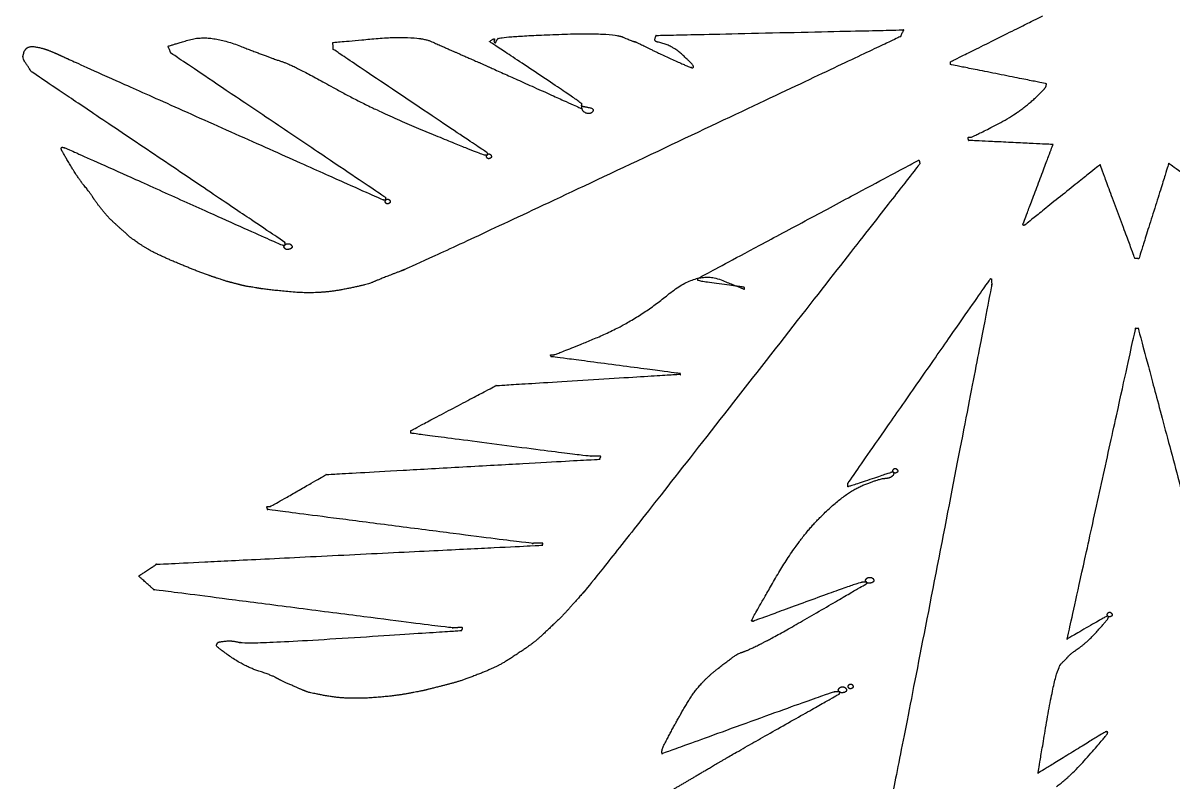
# Model space of a CAD drawing. Extents: x 2001876 to 2025694, y 804561 to 868938.
# Drawn here: x 2010924.91 to 2010950, y 834606.43 to 834622.97 of the extents above; entities that cross this region are included whole.
import ezdxf

# ---------------------------------------------------------------- set-up
doc = ezdxf.new("R2010")
doc.units = 0
doc.layers.add('Default', color=7, linetype='Continuous')

msp = doc.modelspace()

# ---------------------------------------------------------------- linework, layer by layer
at = {"layer": 'Default'}
for points in [[(2010945.185, 834622.128), (2010945.185, 834622.128), (2010947.191, 834623.128), (2010947.191, 834623.128)], [(2010928.076, 834622.467), (2010928.076, 834622.467), (2010928.98, 834622.738), (2010929.664, 834622.466)], [(2010931.681, 834622.548), (2010931.681, 834622.548), (2010933.51, 834622.712), (2010933.846, 834622.565)], [(2010944.085, 834622.676), (2010944.085, 834622.676), (2010933.586, 834617.715), (2010933.162, 834617.551)], [(2010935.105, 834622.566), (2010935.105, 834622.566), (2010935.217, 834622.645), (2010935.213, 834622.623)], [(2010935.213, 834622.623), (2010935.214, 834622.6), (2010935.196, 834622.572), (2010935.215, 834622.55)], [(2010935.215, 834622.55), (2010935.238, 834622.532), (2010935.255, 834622.587), (2010935.286, 834622.629)], [(2010935.286, 834622.629), (2010935.317, 834622.675), (2010937.775, 834622.771), (2010938.028, 834622.663)], [(2010938.028, 834622.663), (2010938.28, 834622.555), (2010938.289, 834622.569), (2010938.533, 834622.447)], [(2010938.776, 834622.557), (2010938.703, 834622.574), (2010938.745, 834622.702), (2010938.745, 834622.702)], [(2010938.745, 834622.702), (2010938.745, 834622.702), (2010944.155, 834622.823), (2010944.155, 834622.823)], [(2010944.155, 834622.823), (2010944.155, 834622.823), (2010944.085, 834622.676), (2010944.085, 834622.676)], [(2010924.911, 834622.264), (2010924.928, 834622.315), (2010924.927, 834622.351), (2010924.98, 834622.416)], [(2010924.98, 834622.416), (2010925.038, 834622.476), (2010925.335, 834622.428), (2010925.486, 834622.368)], [(2010925.486, 834622.368), (2010925.633, 834622.308), (2010925.762, 834622.247), (2010925.895, 834622.186)], [(2010928.139, 834622.318), (2010928.139, 834622.318), (2010928.076, 834622.467), (2010928.076, 834622.467)], [(2010929.664, 834622.466), (2010930.352, 834622.2), (2010930.837, 834622.042), (2010931.685, 834621.566)], [(2010935.055, 834620.136), (2010935.055, 834620.136), (2010931.689, 834622.398), (2010931.689, 834622.398)], [(2010931.689, 834622.398), (2010931.689, 834622.398), (2010931.681, 834622.548), (2010931.681, 834622.548)], [(2010933.846, 834622.565), (2010934.181, 834622.413), (2010934.521, 834622.266), (2010934.856, 834622.119)], [(2010937.123, 834621.206), (2010937.123, 834621.224), (2010935.105, 834622.566), (2010935.105, 834622.566)], [(2010938.533, 834622.447), (2010938.772, 834622.325), (2010939.498, 834622), (2010939.516, 834622.001)], [(2010939.556, 834622.042), (2010939.551, 834622.065), (2010939.082, 834622.5), (2010938.776, 834622.557)], [(2010925.092, 834621.909), (2010925.092, 834621.909), (2010924.889, 834622.209), (2010924.911, 834622.264)], [(2010925.895, 834622.186), (2010926.033, 834622.121), (2010932.786, 834619.107), (2010932.786, 834619.107)], [(2010932.84, 834619.154), (2010932.84, 834619.154), (2010928.139, 834622.318), (2010928.139, 834622.318)], [(2010934.856, 834622.119), (2010935.196, 834621.967), (2010937.103, 834621.11), (2010937.103, 834621.11)], [(2010945.182, 834622.064), (2010945.182, 834622.064), (2010945.176, 834622.128), (2010945.18, 834622.128)], [(2010945.18, 834622.128), (2010945.18, 834622.128), (2010945.185, 834622.128), (2010945.185, 834622.128)], [(2010930.628, 834618.181), (2010930.628, 834618.181), (2010925.092, 834621.909), (2010925.092, 834621.909)], [(2010939.516, 834622.001), (2010939.534, 834621.996), (2010939.548, 834621.992), (2010939.557, 834622.002)], [(2010939.557, 834622.002), (2010939.566, 834622.011), (2010939.561, 834622.024), (2010939.556, 834622.042)], [(2010947.278, 834621.647), (2010947.278, 834621.647), (2010945.182, 834622.064), (2010945.182, 834622.064)], [(2010947.222, 834621.523), (2010947.267, 834621.57), (2010947.278, 834621.647), (2010947.278, 834621.647)], [(2010931.685, 834621.566), (2010932.533, 834621.089), (2010934.952, 834620.093), (2010934.988, 834620.093)], [(2010945.626, 834620.478), (2010945.654, 834620.478), (2010946.787, 834621.059), (2010947.222, 834621.523)], [(2010937.103, 834621.11), (2010937.103, 834621.11), (2010937.125, 834621.133), (2010937.125, 834621.151)], [(2010937.125, 834621.115), (2010937.115, 834621.196), (2010937.116, 834621.142), (2010937.125, 834621.151)], [(2010937.125, 834621.151), (2010937.124, 834621.169), (2010937.124, 834621.187), (2010937.123, 834621.206)], [(2010937.125, 834621.151), (2010937.129, 834621.16), (2010937.138, 834621.156), (2010937.156, 834621.152)], [(2010937.359, 834621.038), (2010937.311, 834620.973), (2010937.136, 834621.033), (2010937.125, 834621.115)], [(2010937.156, 834621.152), (2010937.17, 834621.148), (2010937.403, 834621.103), (2010937.359, 834621.038)], [(2010945.578, 834620.408), (2010945.578, 834620.408), (2010945.558, 834620.476), (2010945.576, 834620.477)], [(2010947.422, 834620.318), (2010947.422, 834620.318), (2010945.578, 834620.408), (2010945.578, 834620.408)], [(2010945.576, 834620.477), (2010945.595, 834620.477), (2010945.604, 834620.477), (2010945.626, 834620.478)], [(2010925.748, 834620.205), (2010925.743, 834620.227), (2010925.739, 834620.232), (2010925.748, 834620.245)], [(2010925.748, 834620.245), (2010925.756, 834620.264), (2010925.784, 834620.255), (2010925.82, 834620.247)], [(2010926.244, 834619.42), (2010926.084, 834619.621), (2010925.753, 834620.186), (2010925.748, 834620.205)], [(2010925.82, 834620.247), (2010925.852, 834620.239), (2010930.566, 834618.116), (2010930.589, 834618.116)], [(2010935.056, 834620.095), (2010935.074, 834620.095), (2010935.055, 834620.136), (2010935.055, 834620.136)], [(2010935.056, 834620.095), (2010935.069, 834620.113), (2010935.11, 834620.114), (2010935.129, 834620.097)], [(2010935.129, 834620.097), (2010935.143, 834620.079), (2010935.148, 834620.038), (2010935.131, 834620.024)], [(2010946.774, 834618.602), (2010946.778, 834618.616), (2010947.422, 834620.318), (2010947.422, 834620.318)], [(2010934.988, 834620.093), (2010935.02, 834620.094), (2010935.034, 834620.094), (2010935.056, 834620.095)], [(2010935.058, 834620.022), (2010935.039, 834620.04), (2010935.038, 834620.076), (2010935.056, 834620.095)], [(2010935.131, 834620.024), (2010935.108, 834620.01), (2010935.072, 834620.004), (2010935.058, 834620.022)], [(2010944.507, 834619.893), (2010944.507, 834619.893), (2010937.385, 834610.783), (2010937.154, 834610.527)], [(2010939.656, 834617.392), (2010939.656, 834617.392), (2010944.487, 834619.979), (2010944.487, 834619.979)], [(2010944.487, 834619.979), (2010944.487, 834619.979), (2010944.506, 834619.948), (2010944.506, 834619.948)], [(2010944.506, 834619.948), (2010944.506, 834619.948), (2010944.507, 834619.893), (2010944.507, 834619.893)], [(2010948.451, 834619.877), (2010948.451, 834619.877), (2010946.802, 834618.557), (2010946.798, 834618.553)], [(2010949.211, 834617.829), (2010949.211, 834617.829), (2010948.451, 834619.877), (2010948.451, 834619.877)], [(2010949.951, 834619.906), (2010949.951, 834619.906), (2010949.297, 834617.822), (2010949.297, 834617.822)], [(2010951.662, 834618.662), (2010951.657, 834618.662), (2010949.951, 834619.906), (2010949.951, 834619.906)], [(2010926.605, 834618.932), (2010926.474, 834619.093), (2010926.407, 834619.223), (2010926.244, 834619.42)], [(2010932.786, 834619.107), (2010932.786, 834619.107), (2010932.841, 834619.108), (2010932.841, 834619.108)], [(2010932.842, 834619.036), (2010932.824, 834619.053), (2010932.827, 834619.09), (2010932.841, 834619.108)], [(2010932.841, 834619.108), (2010932.841, 834619.108), (2010932.84, 834619.154), (2010932.84, 834619.154)], [(2010932.841, 834619.108), (2010932.858, 834619.127), (2010932.895, 834619.123), (2010932.913, 834619.11)], [(2010932.913, 834619.11), (2010932.932, 834619.092), (2010932.938, 834619.047), (2010932.915, 834619.037)], [(2010927.038, 834618.482), (2010926.894, 834618.611), (2010926.731, 834618.771), (2010926.605, 834618.932)], [(2010932.915, 834619.037), (2010932.893, 834619.023), (2010932.861, 834619.018), (2010932.842, 834619.036)], [(2010946.775, 834618.552), (2010946.761, 834618.557), (2010946.769, 834618.589), (2010946.774, 834618.602)], [(2010927.45, 834618.151), (2010927.251, 834618.287), (2010927.182, 834618.354), (2010927.038, 834618.482)], [(2010946.798, 834618.553), (2010946.788, 834618.553), (2010946.784, 834618.548), (2010946.775, 834618.552)], [(2010928.283, 834617.728), (2010927.998, 834617.849), (2010927.653, 834618.014), (2010927.45, 834618.151)], [(2010930.589, 834618.116), (2010930.607, 834618.117), (2010930.616, 834618.117), (2010930.63, 834618.117)], [(2010930.631, 834618.049), (2010930.608, 834618.076), (2010930.608, 834618.09), (2010930.63, 834618.117)], [(2010930.63, 834618.117), (2010930.643, 834618.118), (2010930.628, 834618.181), (2010930.628, 834618.181)], [(2010930.63, 834618.117), (2010930.647, 834618.15), (2010930.752, 834618.152), (2010930.771, 834618.12)], [(2010930.771, 834618.12), (2010930.794, 834618.094), (2010930.79, 834618.066), (2010930.772, 834618.052)], [(2010930.772, 834618.052), (2010930.759, 834618.034), (2010930.65, 834618.018), (2010930.631, 834618.049)], [(2010929.15, 834617.397), (2010928.943, 834617.465), (2010928.572, 834617.607), (2010928.283, 834617.728)], [(2010949.297, 834617.822), (2010949.297, 834617.822), (2010949.211, 834617.829), (2010949.211, 834617.829)], [(2010929.566, 834617.275), (2010929.42, 834617.312), (2010929.356, 834617.329), (2010929.15, 834617.397)], [(2010933.162, 834617.551), (2010932.743, 834617.392), (2010932.4, 834617.243), (2010931.875, 834617.145)], [(2010939, 834617.032), (2010939.647, 834617.569), (2010940.675, 834617.156), (2010940.675, 834617.156)], [(2010939.661, 834617.383), (2010939.661, 834617.388), (2010939.656, 834617.392), (2010939.656, 834617.392)], [(2010940.674, 834617.197), (2010940.674, 834617.201), (2010939.662, 834617.333), (2010939.661, 834617.351)], [(2010939.661, 834617.351), (2010939.661, 834617.365), (2010939.661, 834617.374), (2010939.661, 834617.383)], [(2010942.935, 834612.913), (2010942.935, 834612.913), (2010946.051, 834617.381), (2010946.051, 834617.381)], [(2010946.051, 834617.381), (2010946.051, 834617.381), (2010946.078, 834617.381), (2010946.078, 834617.381)], [(2010946.078, 834617.381), (2010946.078, 834617.381), (2010946.081, 834617.25), (2010946.081, 834617.25)], [(2010930.014, 834617.185), (2010929.786, 834617.221), (2010929.708, 834617.237), (2010929.566, 834617.275)], [(2010931.875, 834617.145), (2010931.345, 834617.046), (2010930.238, 834617.144), (2010930.014, 834617.185)], [(2010940.675, 834617.192), (2010940.675, 834617.192), (2010940.675, 834617.192), (2010940.674, 834617.197)], [(2010940.675, 834617.156), (2010940.675, 834617.156), (2010940.675, 834617.187), (2010940.675, 834617.192)], [(2010946.081, 834617.25), (2010946.081, 834617.25), (2010943.798, 834605.487), (2010943.722, 834605.231)], [(2010936.514, 834615.725), (2010936.551, 834615.726), (2010938.276, 834616.438), (2010939, 834617.032)], [(2010947.733, 834609.514), (2010947.733, 834609.514), (2010949.227, 834616.301), (2010949.227, 834616.301)], [(2010949.227, 834616.301), (2010949.227, 834616.301), (2010949.277, 834616.303), (2010949.277, 834616.303)], [(2010949.281, 834616.303), (2010949.281, 834616.303), (2010951.074, 834609.598), (2010951.074, 834609.598)], [(2010949.277, 834616.303), (2010949.277, 834616.303), (2010949.281, 834616.303), (2010949.281, 834616.303)], [(2010936.451, 834615.683), (2010936.451, 834615.683), (2010936.432, 834615.723), (2010936.451, 834615.724)], [(2010939.275, 834615.314), (2010939.275, 834615.314), (2010936.451, 834615.683), (2010936.451, 834615.683)], [(2010936.451, 834615.724), (2010936.473, 834615.724), (2010936.482, 834615.724), (2010936.514, 834615.725)], [(2010935.247, 834615.051), (2010935.247, 834615.051), (2010939.271, 834615.3), (2010939.271, 834615.3)], [(2010939.271, 834615.3), (2010939.271, 834615.3), (2010939.276, 834615.282), (2010939.276, 834615.282)], [(2010939.276, 834615.282), (2010939.276, 834615.282), (2010939.275, 834615.314), (2010939.275, 834615.314)], [(2010933.386, 834614.068), (2010933.386, 834614.068), (2010935.247, 834615.051), (2010935.247, 834615.051)], [(2010937.323, 834613.506), (2010937.26, 834613.504), (2010933.387, 834614.009), (2010933.387, 834614.009)], [(2010933.387, 834614.009), (2010933.387, 834614.009), (2010933.386, 834614.068), (2010933.386, 834614.068)], [(2010933.386, 834614.068), (2010933.386, 834614.068), (2010933.386, 834614.068), (2010933.386, 834614.068)], [(2010931.534, 834613.107), (2010931.534, 834613.107), (2010937.511, 834613.442), (2010937.511, 834613.442)], [(2010937.51, 834613.51), (2010937.451, 834613.508), (2010937.387, 834613.507), (2010937.323, 834613.506)], [(2010937.511, 834613.442), (2010937.511, 834613.442), (2010937.546, 834613.511), (2010937.51, 834613.51)], [(2010930.312, 834612.411), (2010930.33, 834612.412), (2010931.534, 834613.107), (2010931.534, 834613.107)], [(2010943.872, 834613.148), (2010943.84, 834613.138), (2010942.946, 834612.84), (2010942.942, 834612.84)], [(2010943.729, 834613.022), (2010943.842, 834613.029), (2010943.932, 834613.09), (2010943.941, 834613.108)], [(2010943.94, 834613.149), (2010943.926, 834613.167), (2010943.903, 834613.158), (2010943.872, 834613.148)], [(2010943.94, 834613.149), (2010943.921, 834613.167), (2010943.92, 834613.203), (2010943.938, 834613.222)], [(2010943.938, 834613.222), (2010943.951, 834613.24), (2010943.992, 834613.241), (2010944.006, 834613.224)], [(2010944.008, 834613.151), (2010943.99, 834613.141), (2010943.954, 834613.136), (2010943.94, 834613.149)], [(2010943.941, 834613.108), (2010943.945, 834613.131), (2010943.949, 834613.136), (2010943.94, 834613.149)], [(2010944.006, 834613.224), (2010944.025, 834613.206), (2010944.03, 834613.165), (2010944.008, 834613.151)], [(2010942.36, 834612.2), (2010942.872, 834612.707), (2010943.615, 834613.015), (2010943.729, 834613.022)], [(2010942.937, 834612.84), (2010942.933, 834612.84), (2010942.935, 834612.913), (2010942.935, 834612.913)], [(2010942.942, 834612.84), (2010942.937, 834612.84), (2010942.937, 834612.84), (2010942.937, 834612.84)], [(2010930.255, 834612.342), (2010930.255, 834612.342), (2010930.23, 834612.41), (2010930.253, 834612.41)], [(2010936.047, 834611.603), (2010935.979, 834611.602), (2010930.255, 834612.342), (2010930.255, 834612.342)], [(2010930.253, 834612.41), (2010930.271, 834612.411), (2010930.289, 834612.411), (2010930.312, 834612.411)], [(2010940.838, 834609.928), (2010940.837, 834609.941), (2010941.844, 834611.692), (2010942.36, 834612.2)], [(2010936.256, 834611.608), (2010936.188, 834611.606), (2010936.115, 834611.605), (2010936.047, 834611.603)], [(2010936.257, 834611.562), (2010936.257, 834611.562), (2010936.279, 834611.608), (2010936.256, 834611.608)], [(2010927.825, 834611.146), (2010927.825, 834611.146), (2010936.257, 834611.562), (2010936.257, 834611.562)], [(2010927.436, 834610.887), (2010927.436, 834610.887), (2010927.825, 834611.146), (2010927.825, 834611.146)], [(2010927.77, 834610.59), (2010927.77, 834610.59), (2010927.436, 834610.887), (2010927.436, 834610.887)], [(2010943.343, 834610.757), (2010943.32, 834610.784), (2010943.319, 834610.798), (2010943.341, 834610.83)], [(2010943.341, 834610.83), (2010943.359, 834610.858), (2010943.464, 834610.86), (2010943.487, 834610.833)], [(2010943.487, 834610.833), (2010943.506, 834610.802), (2010943.502, 834610.774), (2010943.489, 834610.76)], [(2010934.297, 834609.758), (2010934.233, 834609.757), (2010927.77, 834610.59), (2010927.77, 834610.59)], [(2010943.248, 834610.755), (2010943.198, 834610.754), (2010940.897, 834609.911), (2010940.879, 834609.906)], [(2010941, 834609.39), (2010941.31, 834609.538), (2010943.344, 834610.721), (2010943.344, 834610.721)], [(2010943.343, 834610.757), (2010943.311, 834610.756), (2010943.293, 834610.756), (2010943.248, 834610.755)], [(2010943.489, 834610.76), (2010943.471, 834610.742), (2010943.362, 834610.726), (2010943.343, 834610.757)], [(2010943.344, 834610.721), (2010943.344, 834610.721), (2010943.361, 834610.758), (2010943.343, 834610.757)], [(2010937.154, 834610.527), (2010936.928, 834610.272), (2010936.692, 834610.008), (2010936.452, 834609.784)], [(2010948.622, 834610.007), (2010948.608, 834610.025), (2010948.607, 834610.061), (2010948.62, 834610.08)], [(2010948.62, 834610.08), (2010948.638, 834610.098), (2010948.679, 834610.099), (2010948.693, 834610.081)], [(2010948.693, 834610.081), (2010948.712, 834610.064), (2010948.717, 834610.023), (2010948.695, 834610.009)], [(2010940.838, 834609.905), (2010940.833, 834609.914), (2010940.833, 834609.919), (2010940.838, 834609.928)], [(2010940.879, 834609.906), (2010940.861, 834609.901), (2010940.843, 834609.896), (2010940.838, 834609.905)], [(2010948.59, 834610.006), (2010948.577, 834610.006), (2010947.733, 834609.514), (2010947.733, 834609.514)], [(2010947.992, 834609.32), (2010948.184, 834609.456), (2010948.619, 834609.943), (2010948.623, 834609.962)], [(2010948.622, 834610.007), (2010948.613, 834610.016), (2010948.599, 834610.011), (2010948.59, 834610.006)], [(2010948.695, 834610.009), (2010948.677, 834609.999), (2010948.641, 834609.994), (2010948.622, 834610.007)], [(2010948.623, 834609.962), (2010948.632, 834609.984), (2010948.636, 834609.998), (2010948.622, 834610.007)], [(2010929.633, 834609.44), (2010929.78, 834609.393), (2010934.494, 834609.699), (2010934.494, 834609.699)], [(2010934.492, 834609.763), (2010934.428, 834609.761), (2010934.365, 834609.76), (2010934.297, 834609.758)], [(2010934.494, 834609.699), (2010934.494, 834609.699), (2010934.529, 834609.764), (2010934.492, 834609.763)], [(2010936.452, 834609.784), (2010936.216, 834609.556), (2010935.979, 834609.364), (2010935.71, 834609.185)], [(2010930.061, 834608.813), (2010929.763, 834608.906), (2010929.121, 834609.347), (2010929.134, 834609.374)], [(2010929.134, 834609.374), (2010929.147, 834609.402), (2010929.143, 834609.402), (2010929.165, 834609.429)], [(2010929.165, 834609.429), (2010929.182, 834609.453), (2010929.482, 834609.482), (2010929.633, 834609.44)], [(2010940.111, 834608.879), (2010940.513, 834609.197), (2010940.694, 834609.238), (2010941, 834609.39)], [(2010947.599, 834608.974), (2010947.724, 834609.095), (2010947.795, 834609.183), (2010947.992, 834609.32)], [(2010935.71, 834609.185), (2010935.441, 834609.006), (2010935.131, 834608.849), (2010934.838, 834608.734)], [(2010930.782, 834608.502), (2010930.539, 834608.605), (2010930.359, 834608.715), (2010930.061, 834608.813)], [(2010938.916, 834607.192), (2010939.234, 834607.804), (2010939.704, 834608.565), (2010940.111, 834608.879)], [(2010947.093, 834606.58), (2010947.093, 834606.58), (2010947.479, 834608.853), (2010947.599, 834608.974)], [(2010934.838, 834608.734), (2010934.545, 834608.618), (2010934.229, 834608.529), (2010933.971, 834608.464)], [(2010931.57, 834608.265), (2010931.168, 834608.337), (2010931.03, 834608.393), (2010930.782, 834608.502)], [(2010933.297, 834608.317), (2010932.957, 834608.255), (2010931.976, 834608.196), (2010931.57, 834608.265)], [(2010933.971, 834608.464), (2010933.713, 834608.399), (2010933.636, 834608.379), (2010933.297, 834608.317)], [(2010942.642, 834608.358), (2010942.606, 834608.357), (2010938.875, 834607.005), (2010938.875, 834607.005)], [(2010939.932, 834606.706), (2010940.426, 834606.999), (2010942.748, 834608.311), (2010942.748, 834608.311)], [(2010942.747, 834608.361), (2010942.71, 834608.36), (2010942.674, 834608.359), (2010942.642, 834608.358)], [(2010942.747, 834608.361), (2010942.728, 834608.392), (2010942.727, 834608.401), (2010942.745, 834608.433)], [(2010942.745, 834608.433), (2010942.767, 834608.466), (2010942.867, 834608.468), (2010942.89, 834608.437)], [(2010942.892, 834608.364), (2010942.874, 834608.345), (2010942.77, 834608.334), (2010942.747, 834608.361)], [(2010942.748, 834608.311), (2010942.748, 834608.311), (2010942.774, 834608.361), (2010942.747, 834608.361)], [(2010942.89, 834608.437), (2010942.909, 834608.41), (2010942.91, 834608.382), (2010942.892, 834608.364)], [(2010942.963, 834608.438), (2010942.944, 834608.456), (2010942.944, 834608.492), (2010942.961, 834608.511)], [(2010942.961, 834608.511), (2010942.975, 834608.529), (2010943.016, 834608.53), (2010943.034, 834608.513)], [(2010943.036, 834608.44), (2010943.013, 834608.426), (2010942.977, 834608.42), (2010942.963, 834608.438)], [(2010943.034, 834608.513), (2010943.048, 834608.495), (2010943.054, 834608.454), (2010943.036, 834608.44)], [(2010948.565, 834607.482), (2010948.551, 834607.477), (2010947.093, 834606.58), (2010947.093, 834606.58)], [(2010947.496, 834606.289), (2010947.818, 834606.519), (2010948.607, 834607.428), (2010948.611, 834607.446)], [(2010948.61, 834607.483), (2010948.601, 834607.491), (2010948.579, 834607.486), (2010948.565, 834607.482)], [(2010948.611, 834607.446), (2010948.611, 834607.464), (2010948.62, 834607.474), (2010948.61, 834607.483)], [(2010938.875, 834607.005), (2010938.875, 834607.005), (2010938.872, 834607.105), (2010938.916, 834607.192)], [(2010938.437, 834605.849), (2010938.846, 834606.067), (2010939.438, 834606.413), (2010939.932, 834606.706)]]:
    msp.add_open_spline(points, degree=2, dxfattribs=at)

doc.saveas('drawing.dxf')
